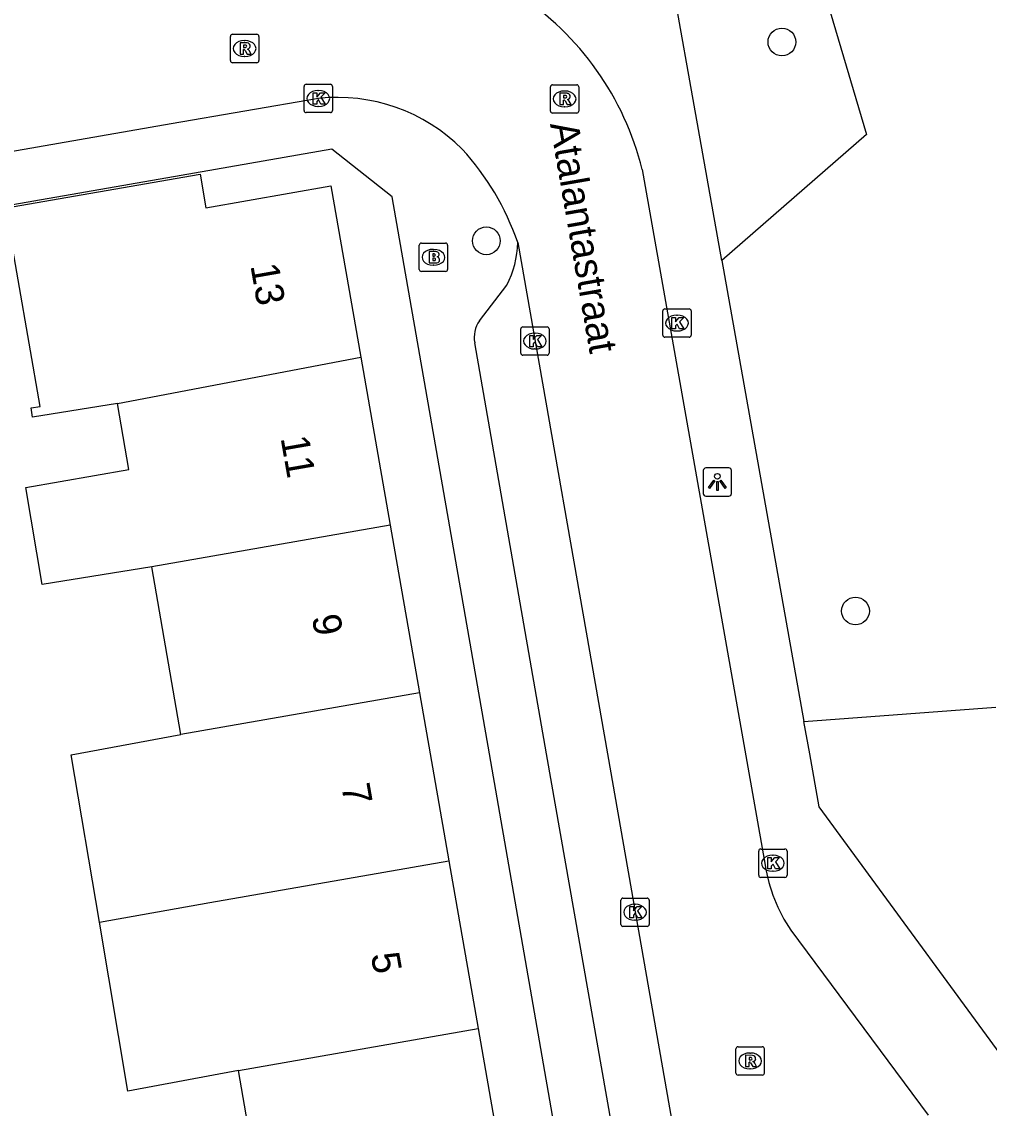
# Model space of a CAD drawing. Extents: x 162880 to 165536, y 384011 to 385179.
# Drawn here: x 164657.81 to 164691.92, y 384487.5 to 384525.81 of the extents above; entities that cross this region are included whole.
import ezdxf

# ---------------------------------------------------------------- set-up
doc = ezdxf.new("R2010")
doc.units = 0
for name, color, linetype in [('IMGEO_Boom', 7, 'Continuous'), ('IMGEO_Brandkraan', 7, 'Continuous'), ('IMGEO_Groenvoorziening', 7, 'Continuous'), ('IMGEO_Kolk', 7, 'Continuous'), ('IMGEO_Lichtpunt', 7, 'Continuous'), ('IMGEO_Openbare_ruimte_label', 7, 'Continuous'), ('IMGEO_Pand', 7, 'Continuous'), ('IMGEO_Pand_nummerreeks', 7, 'Continuous'), ('IMGEO_Rijbaan_lokaal_open', 7, 'Continuous'), ('IMGEO_Rioolput', 7, 'Continuous'), ('IMGEO_Voetpad_open', 7, 'Continuous')]:
    doc.layers.add(name, color=color, linetype=linetype)

msp = doc.modelspace()

# ---------------------------------------------------------------- linework, layer by layer
at = {"layer": 'IMGEO_Boom'}
for centre in [(164684.607, 384525.097), (164674.188, 384518.088), (164687.202, 384505.035)]:
    msp.add_circle(centre, 0.489, dxfattribs=at)
at = {"layer": 'IMGEO_Brandkraan'}
for p, q in [((164671.822, 384517.08), (164671.822, 384517.932)), ((164671.897, 384518.006), (164672.749, 384518.006)), ((164672.823, 384517.932), (164672.823, 384517.08)), ((164672.31, 384517.786), (164672.335, 384517.786)), ((164672.333, 384517.226), (164672.308, 384517.226)), ((164672.749, 384517.006), (164671.897, 384517.006))]:
    msp.add_line(p, q, dxfattribs=at)
for points in [[(164671.822, 384517.08), (164671.822, 384517.932)], [(164671.897, 384518.006), (164672.749, 384518.006)], [(164672.823, 384517.932), (164672.823, 384517.08)], [(164672.17, 384517.706), (164672.17, 384517.306), (164672.383, 384517.306)], [(164672.401, 384517.706), (164672.17, 384517.706)], [(164672.349, 384517.625), (164672.295, 384517.625), (164672.295, 384517.549)], [(164672.295, 384517.549), (164672.348, 384517.549)], [(164672.357, 384517.473), (164672.295, 384517.473), (164672.295, 384517.392)], [(164672.295, 384517.392), (164672.357, 384517.392)], [(164672.749, 384517.006), (164671.897, 384517.006)]]:
    msp.add_lwpolyline(points, dxfattribs=at)
for centre, radius, start, end in [((164671.899, 384517.93), 0.0765, 91.552, 178.448), ((164671.899, 384517.93), 0.0765, 91.552, 178.448), ((164672.747, 384517.93), 0.0765, 1.552, 88.448), ((164672.747, 384517.93), 0.0765, 1.552, 88.448), ((164672.35, 384517.587), 0.0379, 267.8285, 90.9355), ((164672.358, 384517.432), 0.0404, 269.8759, 90.5077), ((164672.405, 384517.561), 0.145, 59.4692, 91.5367), ((164672.43, 384517.608), 0.0922, 285.5137, 58.1501), ((164672.435, 384517.416), 0.105, 301.3115, 78.989), ((164671.899, 384517.082), 0.0765, 181.552, 268.448), ((164671.899, 384517.082), 0.0765, 181.552, 268.448), ((164672.389, 384517.557), 0.251, 268.6676, 293.5347), ((164672.747, 384517.082), 0.0765, 271.552, 358.448), ((164672.747, 384517.082), 0.0765, 271.552, 358.448)]:
    msp.add_arc(centre, radius, start, end, dxfattribs=at)
for centre, major_axis, ratio, start_param, end_param in [((164672.309, 384517.506), (-0.387, 0.002), 0.722429, 4.712389, 7.853982), ((164672.334, 384517.506), (-0.39, 0.002), 0.717154, 1.570796, 4.712389)]:
    msp.add_ellipse(centre, major_axis=major_axis, ratio=ratio, start_param=start_param, end_param=end_param, dxfattribs=at)
at = {"layer": 'IMGEO_Groenvoorziening'}
for points in [[(164679.866, 384532.114), (164679.536, 384533.071), (164684.026, 384533.873), (164687.59, 384521.842), (164682.49, 384517.388)], [(164685.385, 384501.145), (164692.154, 384501.64)]]:
    msp.add_lwpolyline(points, dxfattribs=at)
at = {"layer": 'IMGEO_Kolk'}
for p, q in [((164667.837, 384523.607), (164668.689, 384523.607)), ((164667.762, 384522.681), (164667.762, 384523.533)), ((164668.25, 384523.387), (164668.275, 384523.387)), ((164668.763, 384523.533), (164668.763, 384522.681)), ((164668.273, 384522.827), (164668.248, 384522.827)), ((164668.689, 384522.607), (164667.837, 384522.607)), ((164680.408, 384514.762), (164680.408, 384515.614)), ((164680.483, 384515.688), (164681.335, 384515.688)), ((164681.409, 384515.614), (164681.409, 384514.762)), ((164680.896, 384515.468), (164680.921, 384515.468)), ((164675.399, 384514.128), (164675.399, 384514.98)), ((164675.474, 384515.054), (164676.326, 384515.054)), ((164675.887, 384514.834), (164675.912, 384514.834)), ((164676.4, 384514.98), (164676.4, 384514.128)), ((164680.919, 384514.908), (164680.894, 384514.908)), ((164681.335, 384514.688), (164680.483, 384514.688)), ((164676.326, 384514.054), (164675.474, 384514.054)), ((164675.91, 384514.274), (164675.885, 384514.274)), ((164683.789, 384495.719), (164683.789, 384496.571)), ((164683.864, 384496.645), (164684.716, 384496.645)), ((164684.277, 384496.425), (164684.302, 384496.425)), ((164684.79, 384496.571), (164684.79, 384495.719)), ((164684.716, 384495.645), (164683.864, 384495.645)), ((164684.3, 384495.865), (164684.275, 384495.865)), ((164679.005, 384494.915), (164679.857, 384494.915)), ((164678.93, 384493.989), (164678.93, 384494.841)), ((164679.418, 384494.695), (164679.443, 384494.695)), ((164679.931, 384494.841), (164679.931, 384493.989)), ((164679.441, 384494.135), (164679.416, 384494.135)), ((164679.857, 384493.915), (164679.005, 384493.915))]:
    msp.add_line(p, q, dxfattribs=at)
for points in [[(164667.837, 384523.607), (164668.689, 384523.607)], [(164667.762, 384522.681), (164667.762, 384523.533)], [(164668.083, 384523.307), (164668.206, 384523.307), (164668.206, 384523.156), (164668.336, 384523.307), (164668.5, 384523.307), (164668.354, 384523.156), (164668.507, 384522.907), (164668.355, 384522.907), (164668.27, 384523.071), (164668.206, 384523.004), (164668.206, 384522.907), (164668.083, 384522.907), (164668.083, 384523.307)], [(164668.763, 384523.533), (164668.763, 384522.681)], [(164668.689, 384522.607), (164667.837, 384522.607)], [(164680.408, 384514.762), (164680.408, 384515.614)], [(164680.483, 384515.688), (164681.335, 384515.688)], [(164681.409, 384515.614), (164681.409, 384514.762)], [(164680.729, 384515.388), (164680.852, 384515.388), (164680.852, 384515.237), (164680.982, 384515.388), (164681.146, 384515.388), (164681, 384515.237), (164681.153, 384514.988), (164681.001, 384514.988), (164680.916, 384515.152), (164680.852, 384515.085), (164680.852, 384514.988), (164680.729, 384514.988), (164680.729, 384515.388)], [(164675.399, 384514.128), (164675.399, 384514.98)], [(164675.474, 384515.054), (164676.326, 384515.054)], [(164676.4, 384514.98), (164676.4, 384514.128)], [(164675.72, 384514.754), (164675.843, 384514.754), (164675.843, 384514.603), (164675.973, 384514.754), (164676.137, 384514.754), (164675.991, 384514.603), (164676.144, 384514.354), (164675.992, 384514.354), (164675.907, 384514.518), (164675.843, 384514.451), (164675.843, 384514.354), (164675.72, 384514.354), (164675.72, 384514.754)], [(164681.335, 384514.688), (164680.483, 384514.688)], [(164676.326, 384514.054), (164675.474, 384514.054)], [(164683.789, 384495.719), (164683.789, 384496.571)], [(164683.864, 384496.645), (164684.716, 384496.645)], [(164684.79, 384496.571), (164684.79, 384495.719)], [(164684.11, 384496.345), (164684.233, 384496.345), (164684.233, 384496.194), (164684.363, 384496.345), (164684.527, 384496.345), (164684.381, 384496.194), (164684.534, 384495.945), (164684.382, 384495.945), (164684.297, 384496.109), (164684.233, 384496.042), (164684.233, 384495.945), (164684.11, 384495.945), (164684.11, 384496.345)], [(164684.716, 384495.645), (164683.864, 384495.645)], [(164679.005, 384494.915), (164679.857, 384494.915)], [(164678.93, 384493.989), (164678.93, 384494.841)], [(164679.251, 384494.615), (164679.374, 384494.615), (164679.374, 384494.464), (164679.504, 384494.615), (164679.668, 384494.615), (164679.522, 384494.464), (164679.675, 384494.215), (164679.523, 384494.215), (164679.438, 384494.379), (164679.374, 384494.312), (164679.374, 384494.215), (164679.251, 384494.215), (164679.251, 384494.615)], [(164679.931, 384494.841), (164679.931, 384493.989)], [(164679.857, 384493.915), (164679.005, 384493.915)]]:
    msp.add_lwpolyline(points, dxfattribs=at)
for centre, start, end in [((164667.839, 384523.531), 91.552, 178.448), ((164667.839, 384523.531), 91.552, 178.448), ((164668.687, 384523.531), 1.552, 88.448), ((164668.687, 384523.531), 1.552, 88.448), ((164667.839, 384522.683), 181.552, 268.448), ((164667.839, 384522.683), 181.552, 268.448), ((164668.687, 384522.683), 271.552, 358.448), ((164668.687, 384522.683), 271.552, 358.448), ((164680.485, 384515.612), 91.552, 178.448), ((164680.485, 384515.612), 91.552, 178.448), ((164681.333, 384515.612), 1.552, 88.448), ((164681.333, 384515.612), 1.552, 88.448), ((164675.476, 384514.978), 91.552, 178.448), ((164675.476, 384514.978), 91.552, 178.448), ((164676.324, 384514.978), 1.552, 88.448), ((164676.324, 384514.978), 1.552, 88.448), ((164680.485, 384514.764), 181.552, 268.448), ((164680.485, 384514.764), 181.552, 268.448), ((164681.333, 384514.764), 271.552, 358.448), ((164681.333, 384514.764), 271.552, 358.448), ((164675.476, 384514.13), 181.552, 268.448), ((164675.476, 384514.13), 181.552, 268.448), ((164676.324, 384514.13), 271.552, 358.448), ((164676.324, 384514.13), 271.552, 358.448), ((164683.866, 384496.569), 91.552, 178.448), ((164683.866, 384496.569), 91.552, 178.448), ((164684.714, 384496.569), 1.552, 88.448), ((164684.714, 384496.569), 1.552, 88.448), ((164683.866, 384495.721), 181.552, 268.448), ((164683.866, 384495.721), 181.552, 268.448), ((164684.714, 384495.721), 271.552, 358.448), ((164684.714, 384495.721), 271.552, 358.448), ((164679.007, 384494.839), 91.552, 178.448), ((164679.007, 384494.839), 91.552, 178.448), ((164679.855, 384494.839), 1.552, 88.448), ((164679.855, 384494.839), 1.552, 88.448), ((164679.007, 384493.991), 181.552, 268.448), ((164679.007, 384493.991), 181.552, 268.448), ((164679.855, 384493.991), 271.552, 358.448), ((164679.855, 384493.991), 271.552, 358.448)]:
    msp.add_arc(centre, 0.0765, start, end, dxfattribs=at)
for centre, major_axis, ratio, start_param, end_param in [((164668.249, 384523.107), (-0.387, 0.002), 0.722429, 4.712389, 7.853982), ((164668.274, 384523.107), (-0.39, 0.002), 0.717154, 1.570796, 4.712389), ((164680.895, 384515.188), (-0.387, 0.002), 0.722429, 4.712389, 7.853982), ((164680.92, 384515.188), (-0.39, 0.002), 0.717154, 1.570796, 4.712389), ((164675.886, 384514.554), (-0.387, 0.002), 0.722429, 4.712389, 7.853982), ((164675.911, 384514.554), (-0.39, 0.002), 0.717154, 1.570796, 4.712389), ((164684.276, 384496.145), (-0.387, 0.002), 0.722429, 4.712389, 7.853982), ((164684.301, 384496.145), (-0.39, 0.002), 0.717154, 1.570796, 4.712389), ((164679.417, 384494.415), (-0.387, 0.002), 0.722429, 4.712389, 7.853982), ((164679.442, 384494.415), (-0.39, 0.002), 0.717154, 1.570796, 4.712389)]:
    msp.add_ellipse(centre, major_axis=major_axis, ratio=ratio, start_param=start_param, end_param=end_param, dxfattribs=at)
at = {"layer": 'IMGEO_Lichtpunt'}
for p, q in [((164681.834, 384509.987), (164681.834, 384509.18)), ((164681.834, 384509.987), (164681.834, 384509.18)), ((164682.736, 384510.082), (164681.928, 384510.082)), ((164682.736, 384510.082), (164681.928, 384510.082)), ((164682.83, 384509.18), (164682.83, 384509.987)), ((164682.83, 384509.18), (164682.83, 384509.987)), ((164681.928, 384509.086), (164682.736, 384509.086)), ((164681.928, 384509.086), (164682.736, 384509.086))]:
    msp.add_line(p, q, dxfattribs=at)
for points in [[(164682.208, 384509.651), (164682.247, 384509.623), (164682.059, 384509.361), (164682.021, 384509.388), (164682.208, 384509.651)], [(164682.31, 384509.603), (164682.357, 384509.603), (164682.357, 384509.281), (164682.31, 384509.281), (164682.31, 384509.603)], [(164682.42, 384509.623), (164682.458, 384509.65), (164682.645, 384509.388), (164682.606, 384509.36), (164682.42, 384509.623)]]:
    msp.add_lwpolyline(points, dxfattribs=at)
msp.add_circle((164682.333, 384509.785), 0.0994, dxfattribs=at)
for centre, start, end in [((164681.928, 384509.987), 90, 180), ((164681.928, 384509.987), 90, 180), ((164682.736, 384509.987), 0, 90), ((164682.736, 384509.987), 0, 90), ((164681.928, 384509.18), 180, 270), ((164681.928, 384509.18), 180, 270), ((164682.736, 384509.18), 270, 0), ((164682.736, 384509.18), 270, 360)]:
    msp.add_arc(centre, 0.0946, start, end, dxfattribs=at)
at = {"layer": 'IMGEO_Pand'}
for points in [[(164661.178, 384512.351), (164658.192, 384511.876), (164658.14, 384512.2), (164658.459, 384512.248), (164657.297, 384518.942), (164656.97, 384518.883), (164656.915, 384519.192), (164664.094, 384520.44), (164664.301, 384519.248), (164668.706, 384520.023), (164669.762, 384513.98)], [(164661.178, 384512.351), (164669.762, 384513.98)], [(164669.762, 384513.98), (164670.796, 384508.064)], [(164662.392, 384506.596), (164658.53, 384505.975), (164657.953, 384509.388), (164661.579, 384510.029), (164661.178, 384512.351)], [(164670.796, 384508.064), (164662.392, 384506.596)], [(164670.796, 384508.064), (164671.83, 384502.147)], [(164663.413, 384500.678), (164662.392, 384506.596)], [(164671.83, 384502.147), (164663.413, 384500.678)], [(164671.83, 384502.147), (164672.205, 384500), (164672.864, 384496.231)], [(164660.543, 384494.069), (164659.547, 384499.961), (164663.413, 384500.678)], [(164660.543, 384494.069), (164664.433, 384494.759), (164672.864, 384496.231)], [(164672.864, 384496.231), (164673.898, 384490.315)], [(164665.454, 384488.84), (164661.551, 384488.104), (164660.543, 384494.069)], [(164665.454, 384488.84), (164673.898, 384490.315)], [(164673.898, 384490.315), (164674.932, 384484.399)], [(164666.474, 384482.922), (164665.454, 384488.84)]]:
    msp.add_lwpolyline(points, dxfattribs=at)
at = {"layer": 'IMGEO_Rijbaan_lokaal_open'}
for points in [[(164668.267, 384523.109), (164663.072, 384522.207), (164650.41, 384520.008)], [(164679.679, 384520.6), (164684.02, 384496.072)], [(164675.292, 384518.029), (164678.453, 384500), (164681.006, 384485.443)], [(164684.927, 384493.782), (164689.768, 384487.266)]]:
    msp.add_lwpolyline(points, dxfattribs=at)
for centre, radius, start, end in [((164669.669, 384518.143), 10.307, 13.7918, 56.9196), ((164668.935, 384516.937), 6.208, 44.8991, 96.1735), ((164666.491, 384515.014), 9.303, 18.9067, 42.6616), ((164689.402, 384496.879), 5.442, 188.5275, 214.6865)]:
    msp.add_arc(centre, radius, start, end, dxfattribs=at)
at = {"layer": 'IMGEO_Rioolput'}
for p, q in [((164665.165, 384524.442), (164665.165, 384525.294)), ((164665.24, 384525.368), (164666.092, 384525.368)), ((164665.653, 384525.148), (164665.678, 384525.148)), ((164666.166, 384525.294), (164666.166, 384524.442)), ((164666.092, 384524.368), (164665.24, 384524.368)), ((164665.676, 384524.588), (164665.651, 384524.588)), ((164676.522, 384523.59), (164677.374, 384523.59)), ((164676.447, 384522.664), (164676.447, 384523.516)), ((164676.935, 384523.37), (164676.96, 384523.37)), ((164677.448, 384523.516), (164677.448, 384522.664)), ((164677.374, 384522.59), (164676.522, 384522.59)), ((164676.958, 384522.81), (164676.933, 384522.81)), ((164682.987, 384488.746), (164682.987, 384489.598)), ((164683.062, 384489.672), (164683.914, 384489.672)), ((164683.988, 384489.598), (164683.988, 384488.746)), ((164683.475, 384489.452), (164683.5, 384489.452)), ((164683.498, 384488.892), (164683.473, 384488.892)), ((164683.914, 384488.672), (164683.062, 384488.672))]:
    msp.add_line(p, q, dxfattribs=at)
for points in [[(164665.165, 384524.442), (164665.165, 384525.294)], [(164665.24, 384525.368), (164666.092, 384525.368)], [(164666.166, 384525.294), (164666.166, 384524.442)], [(164665.754, 384525.066), (164665.502, 384525.068), (164665.502, 384524.668)], [(164665.502, 384524.668), (164665.626, 384524.668), (164665.626, 384524.83), (164665.637, 384524.83)], [(164665.68, 384524.987), (164665.626, 384524.987), (164665.626, 384524.906)], [(164665.626, 384524.906), (164665.678, 384524.906)], [(164665.684, 384524.801), (164665.755, 384524.668), (164665.895, 384524.668), (164665.83, 384524.794)], [(164666.092, 384524.368), (164665.24, 384524.368)], [(164676.522, 384523.59), (164677.374, 384523.59)], [(164676.447, 384522.664), (164676.447, 384523.516)], [(164677.036, 384523.288), (164676.784, 384523.29), (164676.784, 384522.89)], [(164676.962, 384523.209), (164676.908, 384523.209), (164676.908, 384523.128)], [(164677.448, 384523.516), (164677.448, 384522.664)], [(164676.784, 384522.89), (164676.908, 384522.89), (164676.908, 384523.052), (164676.919, 384523.052)], [(164676.908, 384523.128), (164676.96, 384523.128)], [(164676.966, 384523.023), (164677.037, 384522.89), (164677.177, 384522.89), (164677.112, 384523.016)], [(164677.374, 384522.59), (164676.522, 384522.59)], [(164682.987, 384488.746), (164682.987, 384489.598)], [(164683.062, 384489.672), (164683.914, 384489.672)], [(164683.988, 384489.598), (164683.988, 384488.746)], [(164683.576, 384489.37), (164683.324, 384489.372), (164683.324, 384488.972)], [(164683.324, 384488.972), (164683.448, 384488.972), (164683.448, 384489.134), (164683.459, 384489.134)], [(164683.502, 384489.291), (164683.448, 384489.291), (164683.448, 384489.21)], [(164683.448, 384489.21), (164683.5, 384489.21)], [(164683.506, 384489.105), (164683.577, 384488.972), (164683.717, 384488.972), (164683.652, 384489.098)], [(164683.914, 384488.672), (164683.062, 384488.672)]]:
    msp.add_lwpolyline(points, dxfattribs=at)
for centre, radius, start, end in [((164665.242, 384525.292), 0.0765, 91.552, 178.448), ((164665.242, 384525.292), 0.0765, 91.552, 178.448), ((164666.09, 384525.292), 0.0765, 1.552, 88.448), ((164666.09, 384525.292), 0.0765, 1.552, 88.448), ((164665.636, 384524.777), 0.0533, 26.0293, 88.6989), ((164665.662, 384525.095), 0.19, 274.7715, 282.9687), ((164665.686, 384524.891), 0.0964, 77.0061, 93.1865), ((164665.7, 384524.948), 0.0378, 276.6634, 79.6772), ((164665.753, 384524.956), 0.109, 350.3612, 89.416), ((164665.751, 384524.956), 0.112, 277.5842, 350.9817), ((164665.735, 384524.741), 0.108, 29.5134, 73.7905), ((164665.242, 384524.444), 0.0765, 181.552, 268.448), ((164665.242, 384524.444), 0.0765, 181.552, 268.448), ((164666.09, 384524.444), 0.0765, 271.552, 358.448), ((164666.09, 384524.444), 0.0765, 271.552, 358.448), ((164676.524, 384523.514), 0.0765, 91.552, 178.448), ((164676.524, 384523.514), 0.0765, 91.552, 178.448), ((164677.372, 384523.514), 0.0765, 1.552, 88.448), ((164677.372, 384523.514), 0.0765, 1.552, 88.448), ((164676.968, 384523.113), 0.0964, 77.0061, 93.1865), ((164676.982, 384523.17), 0.0378, 276.6634, 79.6772), ((164677.035, 384523.178), 0.109, 350.3612, 89.416), ((164676.918, 384522.999), 0.0533, 26.0293, 88.6989), ((164676.944, 384523.317), 0.19, 274.7715, 282.9687), ((164677.033, 384523.178), 0.112, 277.5842, 350.9817), ((164677.017, 384522.963), 0.108, 29.5134, 73.7905), ((164676.524, 384522.666), 0.0765, 181.552, 268.448), ((164676.524, 384522.666), 0.0765, 181.552, 268.448), ((164677.372, 384522.666), 0.0765, 271.552, 358.448), ((164677.372, 384522.666), 0.0765, 271.552, 358.448), ((164683.064, 384489.596), 0.0765, 91.552, 178.448), ((164683.064, 384489.596), 0.0765, 91.552, 178.448), ((164683.912, 384489.596), 0.0765, 1.552, 88.448), ((164683.912, 384489.596), 0.0765, 1.552, 88.448), ((164683.458, 384489.081), 0.0533, 26.0293, 88.6989), ((164683.484, 384489.399), 0.19, 274.7715, 282.9687), ((164683.508, 384489.195), 0.0964, 77.0061, 93.1865), ((164683.522, 384489.252), 0.0378, 276.6634, 79.6772), ((164683.575, 384489.26), 0.109, 350.3612, 89.416), ((164683.573, 384489.26), 0.112, 277.5842, 350.9817), ((164683.557, 384489.045), 0.108, 29.5134, 73.7905), ((164683.064, 384488.748), 0.0765, 181.552, 268.448), ((164683.064, 384488.748), 0.0765, 181.552, 268.448), ((164683.912, 384488.748), 0.0765, 271.552, 358.448), ((164683.912, 384488.748), 0.0765, 271.552, 358.448)]:
    msp.add_arc(centre, radius, start, end, dxfattribs=at)
for centre, major_axis, ratio, start_param, end_param in [((164665.652, 384524.868), (-0.387, 0.002), 0.722429, 4.712389, 7.853982), ((164665.677, 384524.868), (-0.39, 0.002), 0.717154, 1.570796, 4.712389), ((164676.934, 384523.09), (-0.387, 0.002), 0.722429, 4.712389, 7.853982), ((164676.959, 384523.09), (-0.39, 0.002), 0.717154, 1.570796, 4.712389), ((164683.474, 384489.172), (-0.387, 0.002), 0.722429, 4.712389, 7.853982), ((164683.499, 384489.172), (-0.39, 0.002), 0.717154, 1.570796, 4.712389)]:
    msp.add_ellipse(centre, major_axis=major_axis, ratio=ratio, start_param=start_param, end_param=end_param, dxfattribs=at)
at = {"layer": 'IMGEO_Voetpad_open'}
for points in [[(164682.49, 384517.388), (164679.866, 384532.114)], [(164678.016, 384478.684), (164674.297, 384500), (164670.871, 384519.64), (164668.741, 384521.324), (164663.425, 384520.396), (164642.909, 384516.814)], [(164682.49, 384517.388), (164685.385, 384501.145)], [(164673.946, 384515.266), (164674.91, 384516.525)], [(164681.006, 384485.443), (164678.924, 384485.081), (164676.314, 384500), (164673.779, 384514.491)], [(164694.581, 384487.684), (164693.695, 384487.53), (164685.923, 384498.127), (164685.589, 384500), (164685.385, 384501.145)]]:
    msp.add_lwpolyline(points, dxfattribs=at)
for centre, radius, start, end in [((164671.894, 384518.092), 3.399, 332.5537, 358.9439), ((164674.743, 384514.689), 0.984, 144.0883, 191.591)]:
    msp.add_arc(centre, radius, start, end, dxfattribs=at)

# ---------------------------------------------------------------- texts
at = {"layer": 'IMGEO_Openbare_ruimte_label'}
msp.add_text('Atalantastraat', height=1, rotation=279.8486, dxfattribs=at).set_placement((164676.43, 384522.208))
at = {"layer": 'IMGEO_Pand_nummerreeks'}
for s, rotation, p in [('13', 279.9133, (164665.866, 384517.216)), ('11', 279.9133, (164666.929, 384511.14)), ('9', 279.9133, (164668.03, 384504.836)), ('7', 279.9132, (164669.071, 384498.877)), ('5', 279.9132, (164670.112, 384492.923))]:
    msp.add_text(s, height=1, rotation=rotation, dxfattribs=at).set_placement(p)

doc.saveas('drawing.dxf')
